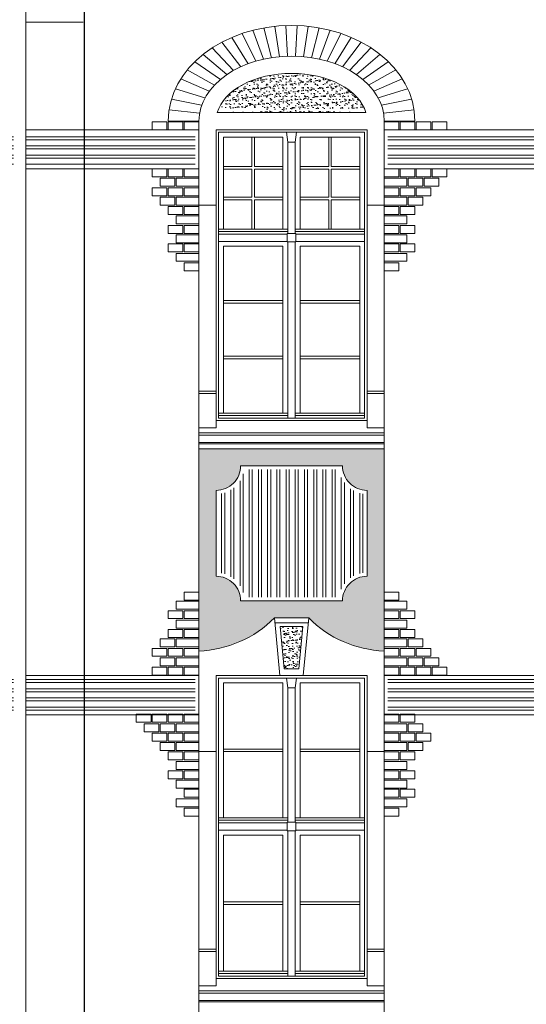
# Model space of a CAD drawing. Header units: millimetres. Extents: x 402 to 79005, y -7782 to 89952.
# Tile 358 of 423: x 43551 to 43964, y 30432 to 31235. Entities that reach past the tile are written whole.
import ezdxf

# ---------------------------------------------------------------- set-up
doc = ezdxf.new("R2010")
doc.units = ezdxf.units.MM
doc.header["$LTSCALE"] = 10
doc.layers.get('0').update_dxf_attribs({"lineweight": 0})
doc.layers.add('kreski', color=8, linetype='Continuous', lineweight=5)
doc.layers.add('okna', color=7, linetype='Continuous', lineweight=5)
pattern_1 = [(37.5, (70238.653, 22553.026), (-0.16000313, 4.8941324), [0, -3.8608, 0, -4.318, 0, -4.1275]), (7.5, (70238.653, 22553.026), (4.4952328, 7.168251), [0, -2.0828, 0, -3.4798, 0, -1.3335]), (327.5, (70235.529, 22553.026), (7.9099237, 0.01437185), [0, -1.27, 0, -4.572, 0, -5.969]), (317.5, (70235.529, 22553.026), (7.6355645, 2.2292932), [0, -0.635, 0, -2.9972, 0, -3.429])]
pattern_2 = [(0, (40617.8744, 31769.518), (2e-15, 7.5), []), (0, (40620.3744, 31767.018), (2e-15, 7.5), [])]

msp = doc.modelspace()

# ---------------------------------------------------------------- hatches: boundary and pattern name
h = msp.add_hatch()
h.set_pattern_fill('AR-SAND', color=8, scale=0.1, style=0)
h.set_pattern_definition(pattern_1)
edge = h.paths.add_edge_path()
edge.add_ellipse((43772.36, 31152.34), major_axis=(61.5, 0), ratio=0.631516, start_angle=370.19599, end_angle=529.80401, ccw=False)
edge.add_line((43832.89, 31159.21), (43711.83, 31159.21))
h = msp.add_hatch()
h.set_pattern_fill('ANSI32,_O', color=8, scale=20, angle=315)
h.set_pattern_definition(pattern_2)
h.paths.add_polyline_path([(43538.86, 31142.21), (43430.35, 31142.21), (43430.35, 31116.31), (43538.86, 31116.31)])
h.paths.add_polyline_path([(43555.88, 31142.21), (43555.88, 31116.31), (43693.86, 31116.31), (43693.86, 31142.21)])
h.paths.add_polyline_path([(43545.88, 31116.31), (43545.88, 31142.21), (43544.86, 31142.21), (43544.86, 31116.31)])
h = msp.add_hatch()
h.set_pattern_fill('ANSI32,_O', color=8, scale=20, angle=315)
h.set_pattern_definition(pattern_2)
h.paths.add_polyline_path([(44024.86, 31142.21), (43850.86, 31142.21), (43850.86, 31116.31), (44024.86, 31116.31)])
h = msp.add_hatch()
h.set_pattern_fill('AR-SAND,_O', color=8, scale=0.1)
h.set_pattern_definition(pattern_1)
h.paths.add_polyline_path([(43696.86, 30885.21), (43696.86, 30720.21, 0.190273), (43758.35, 30747.21), (43786.37, 30747.21, 0.190273), (43847.86, 30720.21), (43847.86, 30885.21)])
h.paths.add_polyline_path([(43813.86, 30871.21, 0.414214), (43833.86, 30851.21), (43833.86, 30781.21, 0.414214), (43813.86, 30761.21), (43730.86, 30761.21, 0.414214), (43710.86, 30781.21), (43710.86, 30851.21, 0.414214), (43730.86, 30871.21)], flags=16)
h = msp.add_hatch()
h.set_pattern_fill('ANSI32', color=8, scale=20, angle=45, style=0)
h.set_pattern_definition([(90, (40617.8744, 31769.518), (-7.5, 1e-15), []), (90, (40620.3744, 31772.018), (-7.5, 1e-15), [])])
h.paths.add_polyline_path([(43830.86, 30848.41, -0.339506), (43811.05, 30868.21), (43733.66, 30868.21, -0.339506), (43713.86, 30848.41), (43713.86, 30784.02, -0.339506), (43733.66, 30764.21), (43811.05, 30764.21, -0.339506), (43830.86, 30784.02)])
h.paths.add_polyline_path([(43830.86, 30404.21), (43713.86, 30404.21), (43713.86, 30324.21), (43739.67, 30324.21, -0.858131), (43805.04, 30324.21), (43830.86, 30324.21)])
h = msp.add_hatch()
h.set_pattern_fill('AR-SAND', color=8, scale=0.1, style=0)
h.set_pattern_definition(pattern_1)
h.paths.add_polyline_path([(43781.68, 30740.21), (43763.04, 30740.21), (43766.35, 30705.71), (43778.37, 30705.71)])
h = msp.add_hatch()
h.set_pattern_fill('ANSI32,_O', color=8, scale=20, angle=315)
h.set_pattern_definition(pattern_2)
h.paths.add_polyline_path([(43538.86, 30697.21), (43430.35, 30697.21), (43430.35, 30671.31), (43538.86, 30671.31)])
h.paths.add_polyline_path([(43555.88, 30697.21), (43555.88, 30671.31), (43693.86, 30671.31), (43693.86, 30697.21)])
h.paths.add_polyline_path([(43545.88, 30671.31), (43545.88, 30697.21), (43544.86, 30697.21), (43544.86, 30671.31)])
h = msp.add_hatch()
h.set_pattern_fill('ANSI32,_O', color=8, scale=20, angle=315)
h.set_pattern_definition(pattern_2)
h.paths.add_polyline_path([(44024.86, 30697.21), (43850.86, 30697.21), (43850.86, 30671.31), (44024.86, 30671.31)])

# ---------------------------------------------------------------- linework, layer by layer
for p, q in [((43555.88, 31232.94), (43602.61, 31232.94)), ((43711.83, 31159.21), (43832.89, 31159.21)), ((43696.86, 30022.71), (43696.86, 31152.34)), ((43847.86, 30022.71), (43847.86, 31152.34)), ((43710.86, 30902.21), (43710.86, 31145.21)), ((43710.86, 31145.21), (43833.86, 31145.21)), ((43833.86, 30902.21), (43833.86, 31145.21)), ((43696.86, 31083.77), (43710.86, 31083.77)), ((43833.86, 31083.77), (43847.86, 31083.77)), ((43710.86, 30932.21), (43696.86, 30932.21)), ((43710.86, 30930.21), (43696.86, 30930.21)), ((43847.86, 30932.21), (43833.86, 30932.21)), ((43847.86, 30930.21), (43833.86, 30930.21)), ((43833.86, 30908.21), (43710.86, 30908.21)), ((43710.86, 30902.21), (43696.86, 30902.21)), ((43847.86, 30898.21), (43696.91, 30898.21)), ((43847.86, 30902.21), (43833.86, 30902.21)), ((43762.86, 30700.21), (43758.35, 30747.21)), ((43786.37, 30747.21), (43758.35, 30747.21)), ((43781.86, 30700.21), (43786.37, 30747.21)), ((43710.86, 30447.21), (43710.86, 30700.21)), ((43710.86, 30700.21), (43833.86, 30700.21)), ((43833.86, 30447.21), (43833.86, 30700.21)), ((43710.86, 30477.21), (43696.86, 30477.21)), ((43710.86, 30475.21), (43696.86, 30475.21)), ((43847.86, 30477.21), (43833.86, 30477.21)), ((43847.86, 30475.21), (43833.86, 30475.21)), ((43833.86, 30453.21), (43710.86, 30453.21)), ((43710.86, 30447.21), (43696.86, 30447.21)), ((43696.91, 30443.21), (43847.86, 30443.21)), ((43847.86, 30447.21), (43833.86, 30447.21))]:
    msp.add_line(p, q)
at = {"color": 8}
for p, q in [((43696.86, 30896.21), (43847.86, 30896.21)), ((43696.86, 30890.21), (43847.86, 30890.21)), ((43696.86, 30889.21), (43847.86, 30889.21)), ((43696.86, 30885.21), (43847.86, 30885.21)), ((43758.73, 30743.21), (43785.98, 30743.21)), ((43766.35, 30705.71), (43763.04, 30740.21)), ((43763.04, 30740.21), (43781.68, 30740.21)), ((43778.37, 30705.71), (43781.68, 30740.21)), ((43766.35, 30705.71), (43778.37, 30705.71)), ((43696.89, 30441.21), (43847.89, 30441.21)), ((43696.86, 30435.21), (43847.86, 30435.21)), ((43696.86, 30434.21), (43847.86, 30434.21))]:
    msp.add_line(p, q, dxfattribs=at)
msp.add_lwpolyline([(43555.88, 29950.38), (43555.88, 31274.02), (43603.44, 31316.8), (43603.44, 31330.51)])
at = {"color": 8, "const_width": 1}
msp.add_lwpolyline([(43567.36, 31315.74), (43603.47, 31315.92), (43603.47, 29628.21)], dxfattribs=at)
at = {"color": 8}
for points in [[(43555.88, 31113.31), (43696.86, 31113.31), (43696.86, 31145.21), (43555.88, 31145.21)], [(43740.11, 31115.21), (43740.11, 31139.21), (43742.11, 31139.21), (43742.11, 31115.21)], [(43802.61, 31115.21), (43802.61, 31139.21), (43804.61, 31139.21), (43804.61, 31115.21)], [(43740.11, 31113.21), (43716.86, 31113.21), (43716.86, 31115.21), (43740.11, 31115.21)], [(43742.11, 31115.21), (43765.36, 31115.21), (43765.36, 31113.21), (43742.11, 31113.21)], [(43802.61, 31113.21), (43779.36, 31113.21), (43779.36, 31115.21), (43802.61, 31115.21)], [(43804.61, 31115.21), (43827.86, 31115.21), (43827.86, 31113.21), (43804.61, 31113.21)], [(43740.11, 31090.21), (43740.11, 31113.21)], [(43742.11, 31113.21), (43742.11, 31090.21)], [(43802.61, 31090.21), (43802.61, 31113.21)], [(43804.61, 31113.21), (43804.61, 31090.21)], [(43740.11, 31088.21), (43716.86, 31088.21), (43716.86, 31090.21), (43740.11, 31090.21)], [(43742.11, 31090.21), (43765.36, 31090.21), (43765.36, 31088.21), (43742.11, 31088.21)], [(43802.61, 31088.21), (43779.36, 31088.21), (43779.36, 31090.21), (43802.61, 31090.21)], [(43804.61, 31090.21), (43827.86, 31090.21), (43827.86, 31088.21), (43804.61, 31088.21)], [(43742.11, 31088.21), (43742.11, 31064.21), (43740.11, 31064.21), (43740.11, 31088.21)], [(43804.61, 31088.21), (43804.61, 31064.21), (43802.61, 31064.21), (43802.61, 31088.21)], [(43555.88, 30668.31), (43696.86, 30668.31), (43696.86, 30700.21), (43555.88, 30700.21)]]:
    msp.add_lwpolyline(points, dxfattribs=at)
for points in [[(43712.86, 31143.21), (43831.86, 31143.21), (43831.86, 30910.21), (43712.86, 30910.21)], [(43765.36, 31064.21), (43716.86, 31064.21), (43716.86, 31139.21), (43765.36, 31139.21)], [(43775.36, 31135.21), (43776.36, 31143.21), (43768.36, 31143.21), (43769.36, 31135.21)], [(43779.36, 31064.21), (43827.86, 31064.21), (43827.86, 31139.21), (43779.36, 31139.21)], [(44027.86, 31145.21), (43847.86, 31145.21), (43847.86, 31113.31), (44027.86, 31113.31)], [(43769.36, 31060.71), (43775.36, 31060.71), (43775.36, 31135.21), (43769.36, 31135.21)], [(43712.86, 31062.21), (43712.86, 31064.21), (43769.36, 31064.21), (43769.36, 31062.21)], [(43712.86, 31054.21), (43768.86, 31054.21), (43768.86, 31060.21), (43712.86, 31060.21)], [(43768.86, 31053.71), (43775.86, 31053.71), (43775.86, 31060.71), (43768.86, 31060.71)], [(43831.86, 31062.21), (43831.86, 31064.21), (43775.36, 31064.21), (43775.36, 31062.21)], [(43831.86, 31054.21), (43775.86, 31054.21), (43775.86, 31060.21), (43831.86, 31060.21)], [(43765.36, 30914.21), (43716.86, 30914.21), (43716.86, 31050.21), (43765.36, 31050.21)], [(43769.36, 30910.21), (43775.36, 30910.21), (43775.36, 31053.71), (43769.36, 31053.71)], [(43779.36, 30914.21), (43827.86, 30914.21), (43827.86, 31050.21), (43779.36, 31050.21)], [(43716.86, 31003.88), (43765.36, 31003.88), (43765.36, 31005.88), (43716.86, 31005.88)], [(43779.36, 31003.88), (43827.86, 31003.88), (43827.86, 31005.88), (43779.36, 31005.88)], [(43716.86, 30958.55), (43765.36, 30958.55), (43765.36, 30960.55), (43716.86, 30960.55)], [(43779.36, 30958.55), (43827.86, 30958.55), (43827.86, 30960.55), (43779.36, 30960.55)], [(43712.86, 30912.21), (43712.86, 30914.21), (43769.36, 30914.21), (43769.36, 30912.21)], [(43775.36, 30912.21), (43775.36, 30914.21), (43831.86, 30914.21), (43831.86, 30912.21)], [(43712.86, 30698.21), (43831.86, 30698.21), (43831.86, 30455.21), (43712.86, 30455.21)], [(43775.36, 30690.21), (43776.36, 30698.21), (43768.36, 30698.21), (43769.36, 30690.21)], [(43847.86, 30700.21), (44028.86, 30700.21), (44028.86, 30668.31), (43847.86, 30668.31)], [(43765.36, 30584.21), (43716.86, 30584.21), (43716.86, 30694.21), (43765.36, 30694.21)], [(43769.36, 30580.71), (43775.36, 30580.71), (43775.36, 30690.21), (43769.36, 30690.21)], [(43779.36, 30584.21), (43827.86, 30584.21), (43827.86, 30694.21), (43779.36, 30694.21)], [(43716.86, 30638.21), (43765.36, 30638.21), (43765.36, 30640.21), (43716.86, 30640.21)], [(43779.36, 30638.21), (43827.86, 30638.21), (43827.86, 30640.21), (43779.36, 30640.21)], [(43712.86, 30582.21), (43712.86, 30584.21), (43769.36, 30584.21), (43769.36, 30582.21)], [(43831.86, 30582.21), (43831.86, 30584.21), (43775.36, 30584.21), (43775.36, 30582.21)], [(43712.86, 30574.21), (43768.86, 30574.21), (43768.86, 30580.21), (43712.86, 30580.21)], [(43768.86, 30573.71), (43775.86, 30573.71), (43775.86, 30580.71), (43768.86, 30580.71)], [(43831.86, 30574.21), (43775.86, 30574.21), (43775.86, 30580.21), (43831.86, 30580.21)], [(43765.36, 30459.21), (43716.86, 30459.21), (43716.86, 30570.21), (43765.36, 30570.21)], [(43769.36, 30455.21), (43775.36, 30455.21), (43775.36, 30573.71), (43769.36, 30573.71)], [(43779.36, 30459.21), (43827.86, 30459.21), (43827.86, 30570.21), (43779.36, 30570.21)], [(43716.86, 30513.71), (43765.36, 30513.71), (43765.36, 30515.71), (43716.86, 30515.71)], [(43779.36, 30513.71), (43827.86, 30513.71), (43827.86, 30515.71), (43779.36, 30515.71)], [(43712.86, 30457.21), (43712.86, 30459.21), (43769.36, 30459.21), (43769.36, 30457.21)], [(43831.86, 30457.21), (43831.86, 30459.21), (43775.36, 30459.21), (43775.36, 30457.21)]]:
    msp.add_lwpolyline(points, close=True, dxfattribs=at)
msp.add_lwpolyline([(43730.86, 30761.21), (43813.86, 30761.21, -0.414214), (43833.86, 30781.21), (43833.86, 30851.21, -0.414214), (43813.86, 30871.21), (43730.86, 30871.21, -0.414214), (43710.86, 30851.21), (43710.86, 30781.21, -0.414214)], format="xyb", close=True)
for centre, start, end in [((43693.41, 30811.58), 272.15985, 315.25202), ((43851.3, 30811.58), 224.74798, 267.84015)]:
    msp.add_arc(centre, 91.43, start, end)
for major_axis, ratio, start_param, end_param in [((-75.5, 0), 0.700331, 3.141593, 6.283185), ((-61.5, 0), 0.631516, 3.319546, 6.105232)]:
    msp.add_ellipse((43772.36, 31152.34), major_axis=major_axis, ratio=ratio, start_param=start_param, end_param=end_param)
at = {"layer": 'kreski'}
for p, q in [((43740.92, 31226.3), (43749.59, 31202.75)), ((43756.03, 31203.96), (43749.79, 31228.22)), ((43758.77, 31229.5), (43762.54, 31204.76)), ((43767.82, 31230.13), (43769.08, 31205.16)), ((43776.89, 31230.13), (43775.64, 31205.16)), ((43785.95, 31229.5), (43782.18, 31204.76)), ((43788.68, 31203.96), (43794.93, 31228.22)), ((43803.8, 31226.3), (43795.12, 31202.75)), ((43723.74, 31220.5), (43737.02, 31199.06)), ((43732.22, 31223.73), (43743.24, 31201.12)), ((43812.5, 31223.73), (43801.47, 31201.12)), ((43820.97, 31220.5), (43807.7, 31199.06)), ((43707.74, 31211.98), (43725.12, 31193.59)), ((43730.97, 31196.56), (43715.56, 31216.58)), ((43813.75, 31196.56), (43829.16, 31216.58)), ((43836.98, 31211.98), (43819.59, 31193.59)), ((43700.38, 31206.68), (43719.56, 31190.13)), ((43844.34, 31206.68), (43825.16, 31190.13)), ((43714.34, 31186.17), (43693.57, 31200.69)), ((43830.38, 31186.17), (43851.14, 31200.69)), ((43705.33, 31176.68), (43682.14, 31186.65)), ((43687.45, 31194), (43709.56, 31181.69)), ((43857.27, 31194), (43835.16, 31181.69)), ((43839.38, 31176.68), (43862.58, 31186.65)), ((43677.79, 31178.69), (43701.8, 31171.16)), ((43866.93, 31178.69), (43842.91, 31171.16)), ((43674.54, 31170.22), (43699.12, 31165.19)), ((43870.17, 31170.22), (43845.6, 31165.19)), ((43697.43, 31158.86), (43672.54, 31161.38)), ((43847.28, 31158.86), (43872.18, 31161.38)), ((43696.86, 31152.34), (43671.86, 31152.34)), ((43847.86, 31152.34), (43872.86, 31152.34))]:
    msp.add_line(p, q, dxfattribs=at)
for points in [[(43670.86, 31145.21), (43658.86, 31145.21), (43658.86, 31151.71), (43670.86, 31151.71)], [(43683.86, 31145.21), (43671.86, 31145.21), (43671.86, 31151.71), (43683.86, 31151.71)], [(43696.86, 31145.21), (43684.86, 31145.21), (43684.86, 31151.71), (43696.86, 31151.71)], [(43847.86, 31145.21), (43859.86, 31145.21), (43859.86, 31151.71), (43847.86, 31151.71)], [(43860.86, 31145.21), (43872.86, 31145.21), (43872.86, 31151.71), (43860.86, 31151.71)], [(43873.86, 31145.21), (43885.86, 31145.21), (43885.86, 31151.71), (43873.86, 31151.71)], [(43886.86, 31145.21), (43898.86, 31145.21), (43898.86, 31151.71), (43886.86, 31151.71)], [(43670.86, 31113.31), (43658.86, 31113.31), (43658.86, 31106.81), (43670.86, 31106.81)], [(43683.86, 31113.31), (43671.86, 31113.31), (43671.86, 31106.81), (43683.86, 31106.81)], [(43696.86, 31113.31), (43684.86, 31113.31), (43684.86, 31106.81), (43696.86, 31106.81)], [(43847.86, 31113.31), (43859.86, 31113.31), (43859.86, 31106.81), (43847.86, 31106.81)], [(43860.86, 31113.31), (43872.86, 31113.31), (43872.86, 31106.81), (43860.86, 31106.81)], [(43873.86, 31113.31), (43885.86, 31113.31), (43885.86, 31106.81), (43873.86, 31106.81)], [(43886.86, 31113.31), (43898.86, 31113.31), (43898.86, 31106.81), (43886.86, 31106.81)], [(43670.86, 31097.95), (43658.86, 31097.95), (43658.86, 31091.45), (43670.86, 31091.45)], [(43677.36, 31105.63), (43665.36, 31105.63), (43665.36, 31099.13), (43677.36, 31099.13)], [(43683.86, 31097.95), (43671.86, 31097.95), (43671.86, 31091.45), (43683.86, 31091.45)], [(43696.86, 31105.63), (43678.36, 31105.63), (43678.36, 31099.13), (43696.86, 31099.13)], [(43696.86, 31097.95), (43684.86, 31097.95), (43684.86, 31091.45), (43696.86, 31091.45)], [(43847.86, 31105.63), (43866.36, 31105.63), (43866.36, 31099.13), (43847.86, 31099.13)], [(43847.86, 31097.95), (43859.86, 31097.95), (43859.86, 31091.45), (43847.86, 31091.45)], [(43860.86, 31097.95), (43872.86, 31097.95), (43872.86, 31091.45), (43860.86, 31091.45)], [(43867.36, 31105.63), (43879.36, 31105.63), (43879.36, 31099.13), (43867.36, 31099.13)], [(43873.86, 31097.95), (43885.86, 31097.95), (43885.86, 31091.45), (43873.86, 31091.45)], [(43880.36, 31105.63), (43892.36, 31105.63), (43892.36, 31099.13), (43880.36, 31099.13)], [(43677.36, 31090.27), (43665.36, 31090.27), (43665.36, 31083.77), (43677.36, 31083.77)], [(43696.86, 31090.27), (43678.36, 31090.27), (43678.36, 31083.77), (43696.86, 31083.77)], [(43847.86, 31090.27), (43866.36, 31090.27), (43866.36, 31083.77), (43847.86, 31083.77)], [(43867.36, 31090.27), (43879.36, 31090.27), (43879.36, 31083.77), (43867.36, 31083.77)], [(43683.86, 31082.59), (43671.86, 31082.59), (43671.86, 31076.09), (43683.86, 31076.09)], [(43696.86, 31082.59), (43684.86, 31082.59), (43684.86, 31076.09), (43696.86, 31076.09)], [(43847.86, 31082.59), (43859.86, 31082.59), (43859.86, 31076.09), (43847.86, 31076.09)], [(43860.86, 31082.59), (43872.86, 31082.59), (43872.86, 31076.09), (43860.86, 31076.09)], [(43696.86, 31074.91), (43678.36, 31074.91), (43678.36, 31068.41), (43696.86, 31068.41)], [(43847.86, 31074.91), (43866.36, 31074.91), (43866.36, 31068.41), (43847.86, 31068.41)], [(43683.86, 31067.23), (43671.86, 31067.23), (43671.86, 31060.73), (43683.86, 31060.73)], [(43696.86, 31067.23), (43684.86, 31067.23), (43684.86, 31060.73), (43696.86, 31060.73)], [(43847.86, 31067.23), (43859.86, 31067.23), (43859.86, 31060.73), (43847.86, 31060.73)], [(43860.86, 31067.23), (43872.86, 31067.23), (43872.86, 31060.73), (43860.86, 31060.73)], [(43696.86, 31059.55), (43678.36, 31059.55), (43678.36, 31053.05), (43696.86, 31053.05)], [(43847.86, 31059.55), (43866.36, 31059.55), (43866.36, 31053.05), (43847.86, 31053.05)], [(43683.86, 31052.14), (43671.86, 31052.14), (43671.86, 31045.64), (43683.86, 31045.64)], [(43696.86, 31052.14), (43684.86, 31052.14), (43684.86, 31045.64), (43696.86, 31045.64)], [(43847.86, 31052.14), (43859.86, 31052.14), (43859.86, 31045.64), (43847.86, 31045.64)], [(43860.86, 31052.14), (43872.86, 31052.14), (43872.86, 31045.64), (43860.86, 31045.64)], [(43696.86, 31044.46), (43678.36, 31044.46), (43678.36, 31037.96), (43696.86, 31037.96)], [(43847.86, 31044.46), (43866.36, 31044.46), (43866.36, 31037.96), (43847.86, 31037.96)], [(43696.86, 31036.78), (43684.86, 31036.78), (43684.86, 31030.28), (43696.86, 31030.28)], [(43847.86, 31036.78), (43859.86, 31036.78), (43859.86, 31030.28), (43847.86, 31030.28)], [(43696.86, 30754.31), (43678.36, 30754.31), (43678.36, 30760.81), (43696.86, 30760.81)], [(43696.86, 30761.73), (43684.86, 30761.73), (43684.86, 30768.23), (43696.86, 30768.23)], [(43847.86, 30761.73), (43859.86, 30761.73), (43859.86, 30768.23), (43847.86, 30768.23)], [(43847.86, 30754.31), (43866.36, 30754.31), (43866.36, 30760.81), (43847.86, 30760.81)], [(43683.86, 30746.63), (43671.86, 30746.63), (43671.86, 30753.13), (43683.86, 30753.13)], [(43696.86, 30746.63), (43684.86, 30746.63), (43684.86, 30753.13), (43696.86, 30753.13)], [(43847.86, 30746.63), (43859.86, 30746.63), (43859.86, 30753.13), (43847.86, 30753.13)], [(43860.86, 30746.63), (43872.86, 30746.63), (43872.86, 30753.13), (43860.86, 30753.13)], [(43696.86, 30738.95), (43678.36, 30738.95), (43678.36, 30745.45), (43696.86, 30745.45)], [(43847.86, 30738.95), (43866.36, 30738.95), (43866.36, 30745.45), (43847.86, 30745.45)], [(43683.86, 30731.27), (43671.86, 30731.27), (43671.86, 30737.77), (43683.86, 30737.77)], [(43696.86, 30731.27), (43684.86, 30731.27), (43684.86, 30737.77), (43696.86, 30737.77)], [(43847.86, 30731.27), (43859.86, 30731.27), (43859.86, 30737.77), (43847.86, 30737.77)], [(43860.86, 30731.27), (43872.86, 30731.27), (43872.86, 30737.77), (43860.86, 30737.77)], [(43677.36, 30723.59), (43665.36, 30723.59), (43665.36, 30730.09), (43677.36, 30730.09)], [(43696.86, 30723.59), (43678.36, 30723.59), (43678.36, 30730.09), (43696.86, 30730.09)], [(43847.86, 30723.59), (43866.36, 30723.59), (43866.36, 30730.09), (43847.86, 30730.09)], [(43867.36, 30723.59), (43879.36, 30723.59), (43879.36, 30730.09), (43867.36, 30730.09)], [(43670.86, 30715.91), (43658.86, 30715.91), (43658.86, 30722.41), (43670.86, 30722.41)], [(43683.86, 30715.91), (43671.86, 30715.91), (43671.86, 30722.41), (43683.86, 30722.41)], [(43696.86, 30715.91), (43684.86, 30715.91), (43684.86, 30722.41), (43696.86, 30722.41)], [(43847.86, 30715.91), (43859.86, 30715.91), (43859.86, 30722.41), (43847.86, 30722.41)], [(43860.86, 30715.91), (43872.86, 30715.91), (43872.86, 30722.41), (43860.86, 30722.41)], [(43873.86, 30715.91), (43885.86, 30715.91), (43885.86, 30722.41), (43873.86, 30722.41)], [(43677.36, 30708.23), (43665.36, 30708.23), (43665.36, 30714.73), (43677.36, 30714.73)], [(43696.86, 30708.23), (43678.36, 30708.23), (43678.36, 30714.73), (43696.86, 30714.73)], [(43847.86, 30708.23), (43866.36, 30708.23), (43866.36, 30714.73), (43847.86, 30714.73)], [(43867.36, 30708.23), (43879.36, 30708.23), (43879.36, 30714.73), (43867.36, 30714.73)], [(43880.36, 30708.23), (43892.36, 30708.23), (43892.36, 30714.73), (43880.36, 30714.73)], [(43670.86, 30700.55), (43658.86, 30700.55), (43658.86, 30707.05), (43670.86, 30707.05)], [(43683.86, 30700.55), (43671.86, 30700.55), (43671.86, 30707.05), (43683.86, 30707.05)], [(43696.86, 30700.55), (43684.86, 30700.55), (43684.86, 30707.05), (43696.86, 30707.05)], [(43847.86, 30700.55), (43859.86, 30700.55), (43859.86, 30707.05), (43847.86, 30707.05)], [(43860.86, 30700.55), (43872.86, 30700.55), (43872.86, 30707.05), (43860.86, 30707.05)], [(43873.86, 30700.55), (43885.86, 30700.55), (43885.86, 30707.05), (43873.86, 30707.05)], [(43886.86, 30700.55), (43898.86, 30700.55), (43898.86, 30707.05), (43886.86, 30707.05)], [(43657.86, 30668.65), (43645.86, 30668.65), (43645.86, 30662.15), (43657.86, 30662.15)], [(43670.86, 30668.65), (43658.86, 30668.65), (43658.86, 30662.15), (43670.86, 30662.15)], [(43683.86, 30668.65), (43671.86, 30668.65), (43671.86, 30662.15), (43683.86, 30662.15)], [(43696.86, 30668.65), (43684.86, 30668.65), (43684.86, 30662.15), (43696.86, 30662.15)], [(43847.86, 30668.65), (43859.86, 30668.65), (43859.86, 30662.15), (43847.86, 30662.15)], [(43860.86, 30668.65), (43872.86, 30668.65), (43872.86, 30662.15), (43860.86, 30662.15)], [(43664.36, 30660.97), (43652.36, 30660.97), (43652.36, 30654.47), (43664.36, 30654.47)], [(43677.36, 30660.97), (43665.36, 30660.97), (43665.36, 30654.47), (43677.36, 30654.47)], [(43696.86, 30660.97), (43678.36, 30660.97), (43678.36, 30654.47), (43696.86, 30654.47)], [(43847.86, 30660.97), (43866.36, 30660.97), (43866.36, 30654.47), (43847.86, 30654.47)], [(43867.36, 30660.97), (43879.36, 30660.97), (43879.36, 30654.47), (43867.36, 30654.47)], [(43670.86, 30653.29), (43658.86, 30653.29), (43658.86, 30646.79), (43670.86, 30646.79)], [(43683.86, 30653.29), (43671.86, 30653.29), (43671.86, 30646.79), (43683.86, 30646.79)], [(43696.86, 30653.29), (43684.86, 30653.29), (43684.86, 30646.79), (43696.86, 30646.79)], [(43847.86, 30653.29), (43859.86, 30653.29), (43859.86, 30646.79), (43847.86, 30646.79)], [(43860.86, 30653.29), (43872.86, 30653.29), (43872.86, 30646.79), (43860.86, 30646.79)], [(43873.86, 30653.29), (43885.86, 30653.29), (43885.86, 30646.79), (43873.86, 30646.79)], [(43677.36, 30645.61), (43665.36, 30645.61), (43665.36, 30639.11), (43677.36, 30639.11)], [(43696.86, 30645.61), (43678.36, 30645.61), (43678.36, 30639.11), (43696.86, 30639.11)], [(43847.86, 30645.61), (43866.36, 30645.61), (43866.36, 30639.11), (43847.86, 30639.11)], [(43867.36, 30645.61), (43879.36, 30645.61), (43879.36, 30639.11), (43867.36, 30639.11)], [(43683.86, 30637.93), (43671.86, 30637.93), (43671.86, 30631.43), (43683.86, 30631.43)], [(43696.86, 30637.93), (43684.86, 30637.93), (43684.86, 30631.43), (43696.86, 30631.43)], [(43847.86, 30637.93), (43859.86, 30637.93), (43859.86, 30631.43), (43847.86, 30631.43)], [(43860.86, 30637.93), (43872.86, 30637.93), (43872.86, 30631.43), (43860.86, 30631.43)], [(43696.86, 30630.25), (43678.36, 30630.25), (43678.36, 30623.75), (43696.86, 30623.75)], [(43847.86, 30630.25), (43866.36, 30630.25), (43866.36, 30623.75), (43847.86, 30623.75)], [(43683.86, 30622.57), (43671.86, 30622.57), (43671.86, 30616.07), (43683.86, 30616.07)], [(43696.86, 30622.57), (43684.86, 30622.57), (43684.86, 30616.07), (43696.86, 30616.07)], [(43847.86, 30622.57), (43859.86, 30622.57), (43859.86, 30616.07), (43847.86, 30616.07)], [(43860.86, 30622.57), (43872.86, 30622.57), (43872.86, 30616.07), (43860.86, 30616.07)], [(43696.86, 30614.89), (43678.36, 30614.89), (43678.36, 30608.39), (43696.86, 30608.39)], [(43847.86, 30614.89), (43866.36, 30614.89), (43866.36, 30608.39), (43847.86, 30608.39)], [(43696.86, 30607.48), (43684.86, 30607.48), (43684.86, 30600.98), (43696.86, 30600.98)], [(43847.86, 30607.48), (43859.86, 30607.48), (43859.86, 30600.98), (43847.86, 30600.98)], [(43860.86, 30607.48), (43872.86, 30607.48), (43872.86, 30600.98), (43860.86, 30600.98)], [(43696.86, 30599.8), (43678.36, 30599.8), (43678.36, 30593.3), (43696.86, 30593.3)], [(43696.86, 30592.12), (43684.86, 30592.12), (43684.86, 30585.62), (43696.86, 30585.62)], [(43847.86, 30599.8), (43866.36, 30599.8), (43866.36, 30593.3), (43847.86, 30593.3)], [(43847.86, 30592.12), (43859.86, 30592.12), (43859.86, 30585.62), (43847.86, 30585.62)]]:
    msp.add_lwpolyline(points, close=True, dxfattribs=at)
msp.add_ellipse((43772.36, 31152.34), major_axis=(-100.5, 0), ratio=0.774876, start_param=3.141593, end_param=6.283185, dxfattribs=at)
at = {"layer": 'okna'}
for p, q in [((43710.86, 30638.31), (43696.86, 30638.31)), ((43847.86, 30638.31), (43833.86, 30638.31))]:
    msp.add_line(p, q, dxfattribs=at)

doc.saveas('drawing.dxf')
